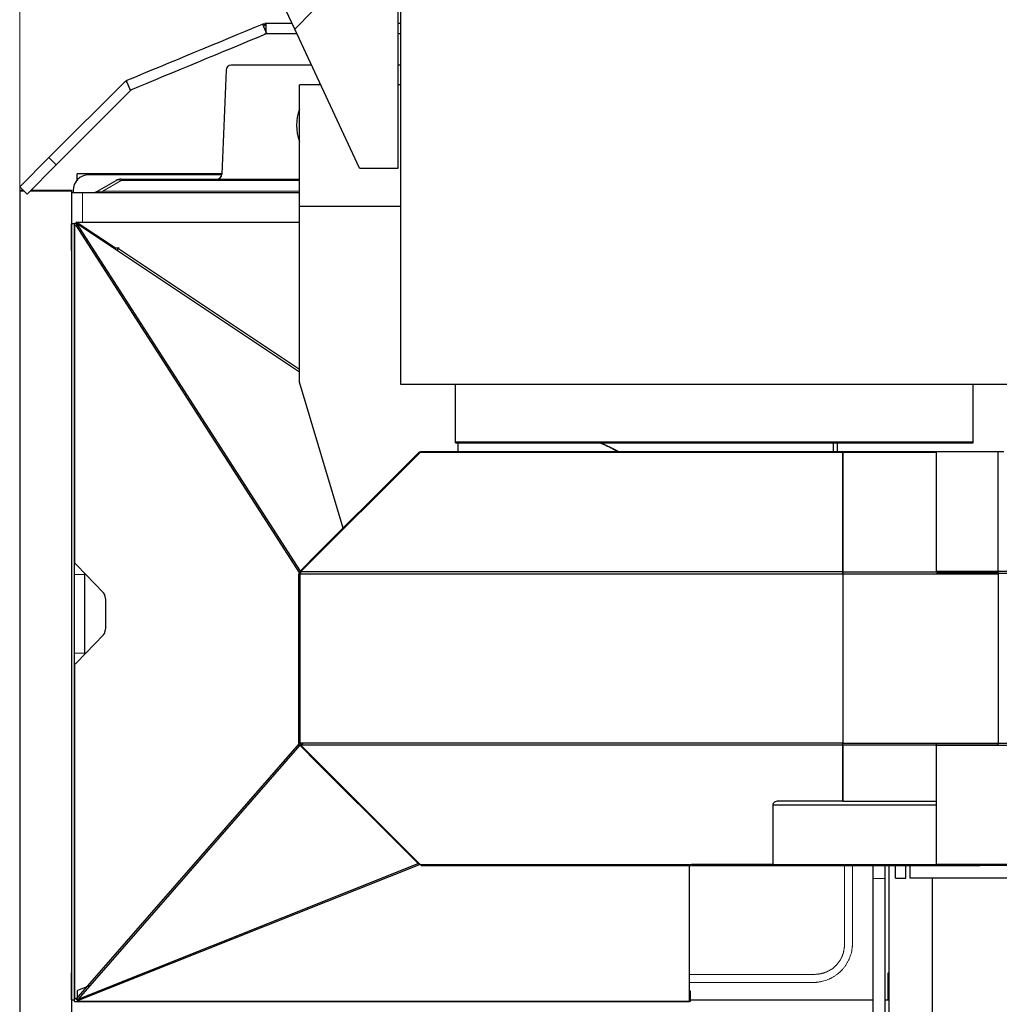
# Model space of a CAD drawing. Header units: inches. Extents: x 0 to 17820, y -10 to 12600.
# Tile 267 of 338: x 7072 to 8018, y 9451 to 10402. Entities that reach past the tile are written whole.
import ezdxf

# ---------------------------------------------------------------- set-up
doc = ezdxf.new("R2010")
doc.units = ezdxf.units.IN
doc.layers.add('1', color=7, linetype='Continuous', true_color=0xffffff)
doc.layers.add('254', color=7, linetype='Continuous', true_color=0xffffff)
doc.styles.add('latin_extended', font='simplex.shx')
doc.dimstyles.get("Standard").update_dxf_attribs({"dimtxt": 0.18, "dimasz": 0.18, "dimexe": 0.18, "dimexo": 0.0625, "dimgap": 0.09, "dimtad": 0, "dimtih": 1, "dimtoh": 1, "dimdec": 4, "dimzin": 0, "dimdsep": 46, "dimtxsty": 'Standard', "dimcen": 0.09, "dimadec": 0, "dimazin": 0, "dimtfac": 1, "dimtdec": 4, "dimtofl": 0, "dimtmove": 0, "dimatfit": 3, "dimfxl": 1, "dimtolj": 1, "dimtzin": 0, "dimarcsym": 0})

# ---------------------------------------------------------------- blocks, each defined once
blk = doc.blocks.new('_U4')
at = {"layer": '254', "color": 3, "linetype": 'Continuous', "lineweight": 13, "transparency": 16777216}
for p, q in [((7072.18, 9798.34), (7072.18, 11782.35)), ((9460.74, 8944.75), (9460.74, 11782.35)), ((7177.18, 11752.35), (9355.74, 11752.35))]:
    blk.add_line(p, q, dxfattribs=at)
at = {"layer": '254', "color": 3, "transparency": 16777216}
for points in [[(7177.18, 11769.85), (7177.18, 11734.85), (7072.18, 11752.35)], [(9355.74, 11734.85), (9355.74, 11769.85), (9460.74, 11752.35)]]:
    blk.add_solid(points, dxfattribs=at)
at = {"layer": 'Defpoints', "color": 0, "transparency": 16777216}
for p in [(9460.74, 11752.35), (7072.18, 9768.34), (9460.74, 8914.75)]:
    blk.add_point(p, dxfattribs=at)
at = {"layer": '254', "color": 2, "lineweight": 13, "transparency": 16777216, "insert": (8083.96, 11909.85), "char_height": 105, "attachment_point": 1, "style": 'latin_extended'}
blk.add_mtext('\\A1;2389', dxfattribs=at)

msp = doc.modelspace()

# ---------------------------------------------------------------- linework, layer by layer
at = {"layer": '1', "color": 2, "linetype": 'Continuous', "lineweight": 25}
for p, q in [((7337.837, 10392.647), (7205.485, 10676.474)), ((7440.348, 10049.286), (7440.348, 10667.878)), ((7355.485, 10410.295), (7337.837, 10392.647)), ((7437.798, 10258.295), (7437.798, 10410.295)), ((7306.847, 10397.683), (7308.008, 10398.163)), ((7306.847, 10397.683), (7310.674, 10388.444)), ((7308.008, 10398.163), (7308.965, 10395.854)), ((7309.864, 10398.354), (7308.965, 10398.354)), ((7308.965, 10398.354), (7308.965, 10395.854)), ((7309.864, 10398.354), (7309.864, 10388.354)), ((7309.864, 10388.354), (7308.965, 10388.354)), ((7310.674, 10388.444), (7311.835, 10388.925)), ((7400.485, 10258.295), (7337.837, 10392.647)), ((7271.491, 10353.057), (7267.409, 10252.651)), ((7354.063, 10357.854), (7276.486, 10357.854)), ((7440.346, 10357.854), (7437.797, 10357.854)), ((7100.418, 10268.707), (7174.273, 10342.562)), ((7174.273, 10342.562), (7176.041, 10340.795)), ((7175.084, 10343.104), (7178.911, 10333.866)), ((7107.489, 10261.636), (7180.288, 10334.436)), ((7342.348, 10221.513), (7342.348, 10338.787)), ((7362.952, 10338.787), (7342.348, 10338.787)), ((7440.348, 10338.787), (7437.797, 10338.787)), ((7072.186, 10240.475), (7100.418, 10268.707)), ((7100.418, 10268.707), (7107.489, 10261.636)), ((7079.257, 10233.404), (7107.489, 10261.636)), ((7400.485, 10258.295), (7437.798, 10258.295)), ((7127.717, 10247.086), (7127.818, 10252.854)), ((7267.42, 10252.854), (7127.818, 10252.854)), ((7267.324, 10251.854), (7138.686, 10251.854)), ((7147.327, 10236.193), (7165.202, 10246.514)), ((7170.202, 10247.854), (7342.35, 10247.854)), ((7072.176, 10237.309), (7072.176, 10236.657)), ((7072.176, 10237.309), (7075.352, 10237.309)), ((7072.176, 10236.657), (7076.004, 10236.657)), ((7072.176, 10236.657), (7072.176, 9300.032)), ((7072.186, 10240.475), (7079.257, 10233.404)), ((7082.51, 10236.657), (7122.176, 10236.657)), ((7083.162, 10237.309), (7122.176, 10237.309)), ((7122.176, 10237.309), (7122.176, 10236.657)), ((7122.176, 10236.657), (7122.176, 9300.032)), ((7123.686, 10236.854), (7123.686, 10234.844)), ((7122.686, 10234.854), (7132.686, 10234.854)), ((7122.686, 10204.854), (7122.686, 10234.854)), ((7132.686, 10234.854), (7342.35, 10234.854)), ((7342.348, 10051.823), (7342.348, 10221.513)), ((7440.348, 10221.513), (7342.348, 10221.513)), ((7122.186, 10178.854), (7122.186, 10204.854)), ((7122.186, 10204.854), (7125.194, 10204.854)), ((7125.186, 10202.379), (7125.186, 10205.355)), ((7125.186, 10205.355), (7126.685, 10205.355)), ((7125.186, 9875.855), (7125.186, 10202.379)), ((7125.186, 10202.379), (7125.336, 10202.379)), ((7125.336, 9875.855), (7125.336, 10202.379)), ((7126.203, 10203.684), (7127.151, 10203.684)), ((7126.203, 10203.684), (7342.542, 9866.991)), ((7126.685, 10206.355), (7342.347, 10206.355)), ((7126.685, 10206.355), (7126.685, 10203.684)), ((7126.779, 10206.198), (7126.779, 10203.684)), ((7126.779, 10206.198), (7342.343, 10206.198)), ((7164.56, 10180.993), (7126.779, 10206.198)), ((7342.347, 10061.484), (7127.151, 10205.043)), ((7127.151, 10205.043), (7343.037, 9869.055)), ((7122.176, 10178.854), (7122.186, 10178.854)), ((7167.769, 10181.577), (7164.56, 10180.993)), ((7164.56, 10180.993), (7164.56, 10180.087)), ((7166.797, 10181.007), (7168.232, 10181.268)), ((7342.347, 10063.89), (7166.797, 10181.007)), ((7166.797, 10181.007), (7166.797, 10178.595)), ((7167.769, 10181.577), (7167.769, 10181.183)), ((7168.232, 10181.268), (7167.769, 10181.577)), ((7384.557, 9910.571), (7342.348, 10051.823)), ((8104.848, 10049.286), (7440.348, 10049.286)), ((7493.186, 9994.018), (7493.186, 10049.287)), ((7993.186, 9994.018), (7993.186, 10049.287)), ((7493.186, 9994.018), (7993.186, 9994.018)), ((7493.186, 9993.178), (7493.186, 9994.018)), ((7493.186, 9993.178), (7993.186, 9993.178)), ((7495.848, 9984.853), (7495.848, 9993.176)), ((7861.686, 9993.178), (7861.686, 9984.854)), ((7993.186, 9993.178), (7993.186, 9994.018)), ((7343.483, 9868.429), (7459.176, 9984.122)), ((7441.372, 9967.383), (7458.404, 9984.415)), ((7458.404, 9984.415), (7458.936, 9983.883)), ((7459.176, 9984.122), (7867.186, 9984.122)), ((7459.468, 9984.855), (7867.186, 9984.855)), ((7459.468, 9984.855), (7459.468, 9984.122)), ((7867.186, 9984.855), (7867.186, 9984.122)), ((7867.186, 9984.855), (8017.186, 9984.855)), ((7867.186, 9984.122), (7867.186, 9984.855)), ((7867.186, 9868.433), (7867.186, 9984.122)), ((7867.186, 9984.122), (7957.685, 9984.122)), ((7867.186, 9984.122), (7867.186, 9868.433)), ((7957.685, 9984.562), (8022.641, 9984.562)), ((7957.685, 9868.63), (7957.685, 9984.562)), ((8017.186, 9984.562), (8017.186, 9984.855)), ((8017.186, 9868.433), (8017.186, 9984.122)), ((7359.988, 9886), (7440.14, 9966.152)), ((7440.14, 9966.152), (7440.225, 9966.236)), ((7440.14, 9966.152), (7440.673, 9965.619)), ((7440.225, 9966.236), (7441.372, 9967.383)), ((7440.225, 9966.236), (7440.757, 9965.704)), ((7441.372, 9967.383), (7441.904, 9966.851)), ((7344.125, 9870.137), (7359.987, 9885.999)), ((7359.987, 9885.999), (7360.52, 9885.466)), ((7125.186, 9865.855), (7125.186, 9875.855)), ((7125.186, 9875.855), (7125.336, 9875.855)), ((7125.873, 9875.855), (7125.336, 9875.855)), ((7153.207, 9848.209), (7127.01, 9875.284)), ((7125.186, 9789.855), (7125.186, 9865.855)), ((7135.186, 9865.855), (7135.186, 9866.835)), ((7135.186, 9789.855), (7135.186, 9865.855)), ((7341.686, 9865.257), (7341.686, 9866.662)), ((7341.686, 9866.662), (7343.277, 9866.662)), ((7341.686, 9865.257), (7343.186, 9865.257)), ((7341.686, 9703.927), (7341.686, 9865.257)), ((7342.418, 9868.429), (7343.461, 9869.472)), ((7342.418, 9868.429), (7343.483, 9867.364)), ((7342.542, 9866.991), (7343.483, 9866.991)), ((7343.186, 9866.221), (7343.276, 9866.662)), ((7343.186, 9703.047), (7343.186, 9866.221)), ((7343.276, 9866.662), (7867.183, 9866.662)), ((7343.351, 9867.496), (7343.351, 9866.662)), ((7343.461, 9869.472), (7344.125, 9870.137)), ((7343.461, 9869.472), (7343.993, 9868.94)), ((7867.183, 9868.429), (7343.483, 9868.429)), ((7343.483, 9868.429), (7343.483, 9866.662)), ((7344.125, 9870.137), (7344.657, 9869.604)), ((7867.186, 9866.662), (7867.186, 9703.047)), ((7867.186, 9866.662), (8017.186, 9866.662)), ((7867.186, 9866.658), (7867.186, 9703.047)), ((8138.573, 9868.63), (7957.685, 9868.63)), ((8139.326, 9866.862), (7957.685, 9866.862)), ((7957.685, 9866.862), (7957.685, 9866.659)), ((8017.186, 9866.662), (8017.186, 9703.047)), ((7155.485, 9816.93), (7155.485, 9838.779)), ((7127.01, 9780.425), (7153.207, 9807.5)), ((7125.186, 9779.855), (7125.186, 9789.855)), ((7135.186, 9788.874), (7135.186, 9789.855)), ((7125.186, 9779.855), (7125.336, 9779.855)), ((7125.186, 9457.33), (7125.186, 9779.855)), ((7125.336, 9779.855), (7125.873, 9779.855)), ((7125.336, 9457.33), (7125.336, 9779.855)), ((7341.686, 9703.047), (7341.686, 9703.927)), ((7341.686, 9703.927), (7343.186, 9703.927)), ((7342.162, 9702.485), (7126.303, 9455.654)), ((7342.866, 9700.825), (7128.518, 9455.721)), ((7341.686, 9703.047), (7343.186, 9703.047)), ((7342.162, 9702.485), (7343.623, 9702.485)), ((7342.418, 9701.28), (7343.479, 9702.341)), ((7342.948, 9700.749), (7342.418, 9701.28)), ((7342.948, 9700.749), (7343.479, 9701.28)), ((7342.948, 9700.749), (7343.311, 9700.387)), ((7867.186, 9703.047), (7343.186, 9703.047)), ((7343.311, 9700.387), (7359.965, 9683.732)), ((7459.464, 9585.294), (7343.479, 9701.28)), ((7343.479, 9701.28), (7867.186, 9701.28)), ((7867.186, 9701.28), (7867.186, 9703.048)), ((7867.186, 9701.28), (7867.186, 9703.048)), ((7867.186, 9703.047), (8017.186, 9703.047)), ((7867.186, 9701.28), (8017.186, 9701.28)), ((7957.685, 9703.048), (7957.685, 9702.848)), ((7957.685, 9701.08), (7957.685, 9702.848)), ((7957.685, 9702.848), (8309.063, 9702.848)), ((7957.685, 9585.587), (7957.685, 9701.08)), ((7957.685, 9701.08), (8308.662, 9701.08)), ((8017.186, 9701.28), (8017.186, 9702.848)), ((7359.965, 9683.732), (7360.496, 9684.263)), ((7359.965, 9683.732), (7440.14, 9603.557)), ((7867.186, 9646.858), (7804.686, 9646.858)), ((7867.186, 9646.858), (7957.685, 9646.858)), ((7799.686, 9643.322), (7799.686, 9585.587)), ((7799.686, 9643.322), (7957.683, 9643.322)), ((7799.686, 9643.322), (7799.686, 9585.587)), ((7440.14, 9603.557), (7440.671, 9604.088)), ((7440.14, 9603.557), (7440.249, 9603.448)), ((7440.249, 9603.448), (7441.372, 9602.326)), ((7441.372, 9602.326), (7441.903, 9602.857)), ((7441.372, 9602.326), (7458.111, 9585.587)), ((7459.024, 9585.712), (7128.06, 9454.031)), ((7128.518, 9455.721), (7457.198, 9586.494)), ((7458.111, 9585.587), (7458.642, 9586.118)), ((7459.024, 9585.712), (7459.024, 9585.734)), ((7721.186, 9585.294), (7459.464, 9585.294)), ((7459.878, 9584.855), (7459.878, 9585.294)), ((7459.878, 9584.855), (7490.686, 9584.855)), ((7490.686, 9584.855), (7490.686, 9585.294)), ((7490.686, 9584.855), (7491.186, 9584.855)), ((7491.186, 9584.855), (7491.186, 9585.294)), ((7491.186, 9584.855), (7721.186, 9584.855)), ((7719.186, 9453.713), (7719.186, 9584.853)), ((7721.186, 9585.645), (7721.186, 9585.294)), ((7721.186, 9584.855), (7721.186, 9585.294)), ((7721.686, 9585.587), (7721.686, 9585.645)), ((7721.686, 9584.855), (7721.686, 9585.587)), ((7799.686, 9585.587), (7721.686, 9585.587)), ((7721.686, 9584.855), (7799.686, 9584.855)), ((7799.686, 9585.587), (7999.686, 9585.587)), ((7799.686, 9585.587), (7799.686, 9584.855)), ((7799.686, 9584.855), (7799.686, 9585.587)), ((7799.686, 9584.855), (7999.686, 9584.855)), ((7911.686, 9584.849), (7911.686, 9240.854)), ((7918.186, 9572.411), (7918.186, 9584.856)), ((7928.186, 9572.411), (7928.186, 9584.856)), ((7932.186, 9572.411), (7932.186, 9584.856)), ((8245.429, 9585.587), (7957.685, 9585.587)), ((7957.685, 9584.855), (7957.685, 9585.587)), ((8245.028, 9584.855), (7957.685, 9584.855)), ((7896.186, 9572.216), (7896.186, 9402.064)), ((7908.186, 9402.064), (7908.186, 9572.216)), ((7918.186, 9572.411), (7928.186, 9572.411)), ((8372.186, 9572.411), (7932.186, 9572.411)), ((7953.686, 9572.408), (7953.686, 9260.114)), ((7122.176, 9480.854), (7122.186, 9480.854)), ((7122.186, 9454.854), (7122.186, 9480.854)), ((7911.186, 9454.854), (7911.186, 9480.854)), ((7911.186, 9480.854), (7911.686, 9480.854)), ((7139.592, 9468.382), (7128.06, 9463.794)), ((7125.186, 9457.33), (7125.336, 9457.33)), ((7125.186, 9453.355), (7125.186, 9457.33)), ((7128.06, 9454.031), (7128.06, 9463.794)), ((7720.186, 9463.355), (7719.179, 9463.355)), ((7720.186, 9453.355), (7720.186, 9463.355)), ((7122.186, 9454.854), (7122.176, 9454.854)), ((7122.186, 9454.854), (7125.194, 9454.854)), ((7125.186, 9453.355), (7129.176, 9453.355)), ((7126.303, 9455.654), (7128.06, 9455.654)), ((7128.06, 9454.031), (7128.513, 9454.005)), ((7128.959, 9453.642), (7128.959, 9453.95)), ((7129.176, 9453.355), (7129.176, 9453.414)), ((7129.176, 9453.414), (7718.698, 9453.414)), ((7720.186, 9453.355), (7129.176, 9453.355)), ((7720.181, 9454.854), (7896.184, 9454.854)), ((7908.178, 9454.854), (7911.186, 9454.854)), ((7911.686, 9454.854), (7911.186, 9454.854))]:
    msp.add_line(p, q, dxfattribs=at)
at = {"layer": '1', "color": 110, "linetype": 'Continuous', "lineweight": 13}
for p, q in [((7170.202, 10246.514), (7152.327, 10236.193)), ((7170.202, 10246.514), (7170.202, 10247.854)), ((7342.35, 10246.514), (7170.202, 10246.514)), ((7152.327, 10236.193), (7342.351, 10236.193)), ((7152.327, 10234.854), (7152.327, 10236.193)), ((7132.686, 10234.854), (7132.686, 10206.355)), ((7125.186, 9865.855), (7135.186, 9865.855)), ((7125.186, 9789.855), (7135.186, 9789.855)), ((7440.249, 9603.448), (7440.78, 9603.979)), ((7902.186, 9572.216), (7896.186, 9572.216)), ((7908.186, 9572.216), (7902.186, 9572.216))]:
    msp.add_line(p, q, dxfattribs=at)
at = {"layer": '1', "color": 2, "linetype": 'Continuous', "lineweight": 25}
for centre, radius, start, end in [((7276.486, 10352.854), 5, 90, 177.672185), ((7386.686, 10299.854), 47, 122.135625, 124.070625), ((7386.686, 10299.854), 47, 160.6275, 199.3725), ((7138.686, 10236.854), 15, 90, 180), ((7170.202, 10237.854), 10, 90, 120), ((7262.413, 10252.854), 5, 270, 357.672185), ((7142.327, 10244.854), 10, 270, 300)]:
    msp.add_arc(centre, radius, start, end, dxfattribs=at)
at = {"layer": '1', "color": 110, "linetype": 'Continuous', "lineweight": 13}
for centre, major_axis, ratio, start_param, end_param in [((7170.202, 10237.854), (-5, 8.66), 0.6546537, 5.5604511, 6.2831853), ((7182.327, 10244.854), (35.453, 9.095), 0.0488672, 2.9684678, 3.6912021)]:
    msp.add_ellipse(centre, major_axis=major_axis, ratio=ratio, start_param=start_param, end_param=end_param, dxfattribs=at)
at = {"layer": '1', "color": 2, "linetype": 'Continuous', "lineweight": 25}
for centre, major_axis, ratio, start_param, end_param in [((7125.186, 10206.355), (0, -4), 0.3414915, 0.1102463, 0.8399149), ((7860.936, 10358.369), (-20.002, 1145.93), 0.0087252, 1.8949897, 1.9033377), ((7125.873, 9865.855), (0, -10), 0.3414915, 2.8023, 3.1415927), ((7342.873, 9867.234), (0, -1), 0.3414915, 4.9584085, 5.3218273), ((7152.07, 9838.779), (0, -10), 0.3414915, 1.5707963, 2.8023), ((7152.07, 9816.93), (0, -10), 0.3414915, 0.3392926, 1.5707963), ((7125.873, 9789.855), (0, -10), 0.3414915, 0, 0.3392926), ((7343.186, 9702.633), (0, -3), 0.3414915, 4.5738649, 4.7618894), ((7804.686, 9643.322), (5, 0), 0.7071068, 1.5707963, 3.1415927), ((7721.436, 9585.645), (0.25, 0), 0.7071068, 0, 3.1415925), ((7125.186, 9453.355), (0, -4), 0.3414915, 2.1832827, 3.0313463), ((7128.255, 9453.796), (-1, 0), 0.2164136, 2.3513235, 4.4513684), ((7125.186, 9453.355), (-4, 0), 0.2164136, 3.2100864, 3.479883), ((7721.686, 9453.355), (-3, 0), 0.2164136, 5.6974998, 6.1918046)]:
    msp.add_ellipse(centre, major_axis=major_axis, ratio=ratio, start_param=start_param, end_param=end_param, dxfattribs=at)
for points, degree in [([(7175.084, 10343.104), (7219.005, 10361.297), (7262.926, 10379.49), (7306.847, 10397.683)], 3), ([(7335.177, 10398.354), (7309.864, 10398.354)], 1), ([(7440.347, 10398.354), (7437.797, 10398.354)], 1), ([(7178.911, 10333.866), (7222.832, 10352.058), (7266.753, 10370.251), (7310.674, 10388.444)], 3), ([(7339.841, 10388.354), (7310.459, 10388.354)], 1), ([(7440.347, 10388.354), (7437.797, 10388.354)], 1), ([(7867.186, 9868.432), (8017.186, 9868.432)], 1), ([(7867.186, 9866.663), (7867.186, 9867.252), (7867.186, 9867.842), (7867.186, 9868.431)], 3), ([(7867.186, 9868.431), (7867.186, 9833.076)], 1), ([(8017.186, 9866.862), (8017.186, 9867.385), (8017.186, 9867.908), (8017.186, 9868.431)], 3), ([(7343.311, 9700.387), (7345.972, 9703.048)], 1), ([(7867.186, 9646.858), (7867.186, 9701.28)], 1), ([(7867.186, 9701.28), (7867.186, 9646.858)], 1)]:
    msp.add_open_spline(points, degree=degree, dxfattribs=at)
for points, knots in [([(7631.676, 9993.671), (7631.914, 9993.568), (7632.152, 9993.465), (7635.031, 9992.215), (7637.656, 9991.016), (7643.221, 9988.344), (7646.156, 9986.856), (7649.063, 9985.302)], [0, 0, 0, 0, 0.0404313, 0.0404313, 0.4896676, 0.4896676, 1, 1, 1, 1]), ([(7632.782, 9993.32), (7635.23, 9992.25), (7637.665, 9991.135), (7643.448, 9988.361), (7646.781, 9986.66), (7650.079, 9984.873)], [0, 0, 0, 0, 0.4181326, 0.4181326, 1, 1, 1, 1]), ([(7896.186, 9585.592), (7896.186, 9583.607), (7896.186, 9579.257), (7896.186, 9574.641), (7896.186, 9572.216)], [0, 0, 0, 0, 0.4976322, 1, 1, 1, 1]), ([(7908.186, 9572.216), (7908.186, 9574.641), (7908.186, 9579.257), (7908.186, 9583.607), (7908.186, 9585.592)], [0, 0, 0, 0, 0.5023678, 1, 1, 1, 1])]:
    msp.add_open_spline(points, degree=3, knots=knots, dxfattribs=at)
at = {"layer": '1', "color": 110, "linetype": 'Continuous', "lineweight": 13}
for points, knots in [([(7876.711, 9585.587), (7876.709, 9583.844), (7876.707, 9582.102), (7876.695, 9573.159), (7876.686, 9565.959), (7876.667, 9551.559), (7876.657, 9544.359), (7876.642, 9533.559), (7876.637, 9529.959), (7876.627, 9522.759), (7876.622, 9519.158), (7876.615, 9514.658), (7876.613, 9513.758), (7876.611, 9512.408), (7876.61, 9511.958), (7876.608, 9511.058), (7876.606, 9510.608), (7876.603, 9509.933), (7876.602, 9509.708), (7876.599, 9509.371), (7876.598, 9509.258), (7876.595, 9509.033), (7876.593, 9508.921), (7876.587, 9508.583), (7876.581, 9508.359), (7876.565, 9508.021), (7876.559, 9507.909), (7876.548, 9507.74), (7876.545, 9507.684), (7876.537, 9507.571), (7876.533, 9507.515), (7876.514, 9507.234), (7876.498, 9507.009), (7876.471, 9506.672), (7876.461, 9506.56), (7876.441, 9506.335), (7876.43, 9506.222), (7876.375, 9505.66), (7876.323, 9505.213), (7876.146, 9503.877), (7875.998, 9502.994), (7875.643, 9501.243), (7875.436, 9500.376), (7874.963, 9498.658), (7874.696, 9497.806), (7874.103, 9496.12), (7873.776, 9495.284), (7873.329, 9494.251), (7873.237, 9494.045), (7873.097, 9493.736), (7873.05, 9493.633), (7872.954, 9493.429), (7872.714, 9492.919), (7872.463, 9492.416), (7871.842, 9491.223), (7871.401, 9490.445), (7870.467, 9488.926), (7869.973, 9488.185), (7868.934, 9486.737), (7868.388, 9486.032), (7867.243, 9484.657), (7866.643, 9483.988), (7865.939, 9483.256), (7865.86, 9483.175), (7865.702, 9483.013), (7865.464, 9482.773), (7865.223, 9482.536), (7864.737, 9482.067), (7864.409, 9481.761), (7863.409, 9480.864), (7862.724, 9480.291), (7861.315, 9479.198), (7860.593, 9478.677), (7859.11, 9477.685), (7858.35, 9477.215), (7857.181, 9476.549), (7856.787, 9476.333), (7856.188, 9476.02), (7855.987, 9475.917), (7855.685, 9475.765), (7855.583, 9475.715), (7855.381, 9475.616), (7855.279, 9475.566), (7854.364, 9475.128), (7853.542, 9474.769), (7851.878, 9474.111), (7851.037, 9473.813), (7849.337, 9473.273), (7848.478, 9473.032), (7847.176, 9472.714), (7846.74, 9472.615), (7845.864, 9472.431), (7845.423, 9472.347), (7844.538, 9472.192), (7844.093, 9472.122), (7843.198, 9471.998), (7842.75, 9471.944), (7842.076, 9471.874), (7841.851, 9471.853), (7841.401, 9471.814), (7841.176, 9471.796), (7840.838, 9471.771), (7840.726, 9471.763), (7840.501, 9471.748), (7840.388, 9471.741), (7840.163, 9471.728), (7840.05, 9471.722), (7839.825, 9471.712), (7839.713, 9471.708), (7839.375, 9471.697), (7839.15, 9471.692), (7838.699, 9471.685), (7838.474, 9471.683), (7838.024, 9471.679), (7837.799, 9471.678), (7837.348, 9471.675), (7837.123, 9471.674), (7836.448, 9471.671), (7835.997, 9471.67), (7835.097, 9471.667), (7834.646, 9471.666), (7833.295, 9471.664), (7832.395, 9471.663), (7830.593, 9471.661), (7829.693, 9471.66), (7826.991, 9471.657), (7825.189, 9471.655), (7821.587, 9471.651), (7819.785, 9471.648), (7810.778, 9471.637), (7803.573, 9471.626), (7792.765, 9471.61), (7789.162, 9471.604), (7781.957, 9471.593), (7778.354, 9471.588), (7767.546, 9471.573), (7760.34, 9471.563), (7745.93, 9471.545), (7734.617, 9471.531), (7723.305, 9471.518), (7719.198, 9471.514)], [0, 0, 0, 0, 0.0204876, 0.0204876, 0.1051473, 0.1051473, 0.189807, 0.189807, 0.2321368, 0.2321368, 0.2744666, 0.2744666, 0.2850491, 0.2850491, 0.2903403, 0.2903403, 0.2956316, 0.2956316, 0.2982772, 0.2982772, 0.2996, 0.2996, 0.3009228, 0.3009228, 0.3035684, 0.3035684, 0.3048912, 0.3048912, 0.3055526, 0.3055526, 0.306214, 0.306214, 0.3088596, 0.3088596, 0.3101824, 0.3101824, 0.3115052, 0.3115052, 0.3167965, 0.3167965, 0.3273789, 0.3273789, 0.3379614, 0.3379614, 0.3485439, 0.3485439, 0.3591263, 0.3591263, 0.3617719, 0.3617719, 0.3630947, 0.3630947, 0.3644175, 0.3697088, 0.3697088, 0.3802912, 0.3802912, 0.3908737, 0.3908737, 0.4014561, 0.4014561, 0.4120386, 0.4120386, 0.4133614, 0.4133614, 0.4146842, 0.4173298, 0.4173298, 0.4226211, 0.4226211, 0.4332035, 0.4332035, 0.443786, 0.443786, 0.4543684, 0.4543684, 0.4596597, 0.4596597, 0.4623053, 0.4623053, 0.4636281, 0.4636281, 0.4649509, 0.4649509, 0.4755334, 0.4755334, 0.4861158, 0.4861158, 0.4966983, 0.4966983, 0.5019895, 0.5019895, 0.5072807, 0.5072807, 0.512572, 0.512572, 0.5178632, 0.5178632, 0.5205088, 0.5205088, 0.5231544, 0.5231544, 0.5244772, 0.5244772, 0.5258, 0.5258, 0.5271228, 0.5271228, 0.5284456, 0.5284456, 0.5310913, 0.5310913, 0.5337369, 0.5337369, 0.5363825, 0.5363825, 0.5390281, 0.5390281, 0.5443193, 0.5443193, 0.5496106, 0.5496106, 0.560193, 0.560193, 0.5707755, 0.5707755, 0.5919404, 0.5919404, 0.6131053, 0.6131053, 0.697765, 0.697765, 0.7400948, 0.7400948, 0.7824247, 0.7824247, 0.8670843, 0.8670843, 0.951744, 1, 1, 1, 1]), ([(7719.207, 9479.449), (7731.295, 9479.458), (7743.382, 9479.468), (7758.571, 9479.481), (7761.673, 9479.484), (7766.058, 9479.488), (7767.341, 9479.489), (7769.875, 9479.491), (7771.126, 9479.492), (7773.596, 9479.494), (7774.815, 9479.496), (7777.223, 9479.498), (7778.41, 9479.499), (7780.754, 9479.501), (7781.91, 9479.502), (7784.19, 9479.505), (7785.314, 9479.506), (7787.531, 9479.508), (7788.624, 9479.509), (7790.777, 9479.511), (7791.838, 9479.512), (7793.928, 9479.514), (7794.957, 9479.515), (7796.983, 9479.517), (7797.981, 9479.518), (7799.944, 9479.52), (7800.909, 9479.521), (7802.809, 9479.523), (7803.743, 9479.524), (7805.579, 9479.526), (7806.481, 9479.527), (7808.253, 9479.528), (7809.124, 9479.529), (7810.833, 9479.531), (7811.672, 9479.531), (7813.318, 9479.533), (7814.125, 9479.534), (7815.707, 9479.535), (7816.483, 9479.536), (7818.003, 9479.537), (7818.747, 9479.537), (7820.203, 9479.539), (7820.916, 9479.539), (7822.31, 9479.54), (7822.991, 9479.541), (7824.323, 9479.542), (7824.973, 9479.542), (7826.242, 9479.543), (7826.862, 9479.544), (7828.07, 9479.544), (7828.659, 9479.545), (7829.807, 9479.545), (7830.366, 9479.546), (7831.455, 9479.546), (7831.985, 9479.547), (7833.017, 9479.547), (7833.519, 9479.548), (7834.497, 9479.548), (7834.973, 9479.549), (7835.904, 9479.55), (7836.358, 9479.55), (7837.162, 9479.551), (7837.512, 9479.551), (7838.137, 9479.552), (7838.413, 9479.552), (7838.844, 9479.549), (7839, 9479.548), (7839.311, 9479.542), (7839.467, 9479.538), (7839.737, 9479.532), (7839.851, 9479.53), (7840.127, 9479.534), (7840.287, 9479.542), (7840.534, 9479.553), (7840.622, 9479.557), (7841.104, 9479.579), (7841.497, 9479.6), (7842.125, 9479.645), (7842.359, 9479.665), (7842.961, 9479.722), (7843.329, 9479.764), (7844.061, 9479.861), (7844.425, 9479.916), (7845.149, 9480.039), (7845.509, 9480.107), (7846.224, 9480.254), (7846.579, 9480.333), (7847.285, 9480.504), (7847.636, 9480.595), (7848.333, 9480.79), (7848.679, 9480.893), (7849.366, 9481.112), (7849.707, 9481.227), (7850.386, 9481.47), (7850.723, 9481.598), (7851.392, 9481.867), (7851.725, 9482.008), (7852.182, 9482.211), (7852.31, 9482.269), (7852.763, 9482.479), (7853.088, 9482.637), (7853.728, 9482.963), (7854.044, 9483.131), (7854.668, 9483.479), (7854.976, 9483.659), (7855.584, 9484.028), (7855.884, 9484.219), (7856.475, 9484.61), (7856.767, 9484.81), (7857.341, 9485.222), (7857.625, 9485.433), (7858.183, 9485.866), (7858.457, 9486.087), (7858.999, 9486.54), (7859.265, 9486.772), (7859.788, 9487.245), (7860.046, 9487.487), (7860.452, 9487.884), (7860.603, 9488.035), (7861.006, 9488.446), (7861.253, 9488.709), (7861.736, 9489.243), (7861.971, 9489.514), (7862.431, 9490.063), (7862.655, 9490.341), (7863.091, 9490.905), (7863.303, 9491.19), (7863.717, 9491.769), (7863.918, 9492.063), (7864.309, 9492.657), (7864.499, 9492.958), (7864.867, 9493.568), (7865.045, 9493.876), (7865.391, 9494.499), (7865.557, 9494.814), (7865.879, 9495.451), (7866.034, 9495.773), (7866.292, 9496.335), (7866.398, 9496.574), (7866.645, 9497.155), (7866.784, 9497.498), (7867.047, 9498.189), (7867.171, 9498.536), (7867.407, 9499.234), (7867.519, 9499.586), (7867.728, 9500.292), (7867.826, 9500.647), (7868.009, 9501.36), (7868.094, 9501.719), (7868.25, 9502.442), (7868.322, 9502.805), (7868.452, 9503.536), (7868.511, 9503.903), (7868.615, 9504.642), (7868.66, 9505.013), (7868.738, 9505.759), (7868.77, 9506.133), (7868.805, 9506.643), (7868.813, 9506.778), (7868.838, 9507.22), (7868.848, 9507.528), (7868.865, 9507.943), (7868.87, 9508.05), (7868.879, 9508.223), (7868.88, 9508.29), (7868.874, 9508.466), (7868.865, 9508.575), (7868.856, 9508.801), (7868.852, 9508.916), (7868.847, 9509.226), (7868.847, 9509.423), (7868.845, 9510.099), (7868.845, 9510.579), (7868.845, 9512.75), (7868.847, 9514.44), (7868.852, 9520.825), (7868.856, 9525.519), (7868.868, 9539.899), (7868.876, 9549.586), (7868.89, 9568.03), (7868.897, 9576.788), (7868.903, 9585.546)], [0, 0, 0, 0, 0.1488513, 0.1488513, 0.1870558, 0.1870558, 0.2028521, 0.2028521, 0.2182587, 0.2182587, 0.2332753, 0.2332753, 0.2479017, 0.2479017, 0.2621378, 0.2621378, 0.2759834, 0.2759834, 0.2894382, 0.2894382, 0.3025021, 0.3025021, 0.3151751, 0.3151751, 0.3274572, 0.3274572, 0.3393484, 0.3393484, 0.3508488, 0.3508488, 0.3619586, 0.3619586, 0.3726781, 0.3726781, 0.3830075, 0.3830075, 0.3929474, 0.3929474, 0.4024983, 0.4024983, 0.4116611, 0.4116611, 0.420437, 0.420437, 0.4288274, 0.4288274, 0.4368347, 0.4368347, 0.4444622, 0.4444622, 0.4517146, 0.4517146, 0.4585986, 0.4585986, 0.4651239, 0.4651239, 0.4713066, 0.4713066, 0.4771737, 0.4771737, 0.4827672, 0.4827672, 0.4870736, 0.4870736, 0.4904695, 0.4904695, 0.4923822, 0.4923822, 0.494303, 0.494303, 0.495726, 0.495726, 0.4976935, 0.4976935, 0.4987725, 0.4987725, 0.5036333, 0.5036333, 0.5065328, 0.5065328, 0.5111086, 0.5111086, 0.5156767, 0.5156767, 0.5202312, 0.5202312, 0.5247686, 0.5247686, 0.5292867, 0.5292867, 0.5337843, 0.5337843, 0.5382622, 0.5382622, 0.5427259, 0.5427259, 0.5471764, 0.5471764, 0.548892, 0.548892, 0.5533227, 0.5533227, 0.5577496, 0.5577496, 0.5621712, 0.5621712, 0.5665862, 0.5665862, 0.5709923, 0.5709923, 0.575387, 0.575387, 0.5797686, 0.5797686, 0.5841364, 0.5841364, 0.588486, 0.588486, 0.5911125, 0.5911125, 0.5955425, 0.5955425, 0.5999728, 0.5999728, 0.6044008, 0.6044008, 0.6088264, 0.6088264, 0.6132541, 0.6132541, 0.6176851, 0.6176851, 0.6221136, 0.6221136, 0.6265315, 0.6265315, 0.6309362, 0.6309362, 0.6341477, 0.6341477, 0.6386949, 0.6386949, 0.6432565, 0.6432565, 0.6478297, 0.6478297, 0.6524131, 0.6524131, 0.6570086, 0.6570086, 0.6616262, 0.6616262, 0.6662582, 0.6662582, 0.6709009, 0.6709009, 0.6755502, 0.6755502, 0.6772181, 0.6772181, 0.6810113, 0.6810113, 0.6823303, 0.6823303, 0.6831413, 0.6831413, 0.6845197, 0.6845197, 0.6859288, 0.6859288, 0.6883469, 0.6883469, 0.6942593, 0.6942593, 0.715075, 0.715075, 0.7728768, 0.7728768, 0.8921547, 0.8921547, 1, 1, 1, 1])]:
    msp.add_open_spline(points, degree=3, knots=knots, dxfattribs=at)

# ---------------------------------------------------------------- dimensions: what is measured, and where the dimension line sits
at = {"layer": '254', "color": 2, "linetype": 'Continuous', "lineweight": 13}
dim = msp.add_linear_dim(base=(9460.738, 11752.354), p1=(7072.176, 9768.344), p2=(9460.738, 8914.746), dimstyle='Standard', override={"dimscale": 30, "dimtxt": 3.5, "dimasz": 3.5, "dimexe": 1, "dimexo": 1, "dimgap": 1.75, "dimtad": 1, "dimtih": 1, "dimtoh": 0, "dimdec": 0, "dimlfac": 1, "dimzin": 8, "dimdsep": 46, "dimlunit": 2, "dimtxsty": 'latin_extended', "dimsah": 1, "dimse1": 0, "dimse2": 0, "dimsd1": 0, "dimsd2": 0, "dimclrd": 3, "dimclre": 3, "dimclrt": 2, "dimtol": 0, "dimtm": -0.1, "dimtfac": 0.714286, "dimtdec": 3, "dimtofl": 1, "dimtmove": 0, "dimtzin": 8, "dimlwd": 13, "dimlwe": 13}, dxfattribs=at)
dim.commit()
dim.dimension.update_dxf_attribs({"geometry": '_U4', "text_midpoint": (8266.457, 11752.354), "dimtype": 160})

doc.saveas('drawing.dxf')
